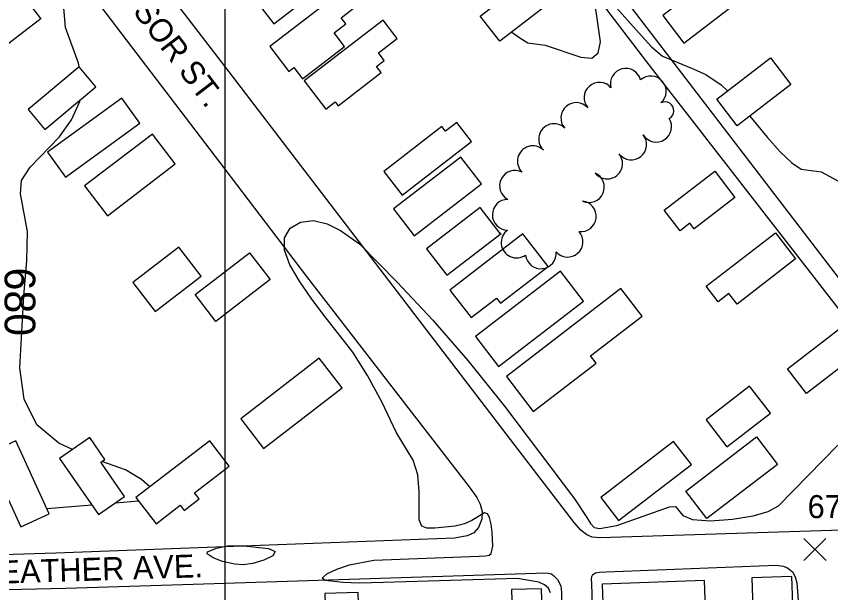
# Model space of a CAD drawing. Extents: x 79600 to 91800, y 75600 to 84400.
# Drawn here: x 88864 to 89395, y 81432 to 81808 of the extents above; entities that cross this region are included whole.
import ezdxf

# ---------------------------------------------------------------- set-up
doc = ezdxf.new("R2010")
doc.units = 0
for name, color, linetype in [('084-090$0$BLDG', 7, 'Continuous'), ('084-090$0$GRID', 7, 'Continuous'), ('084-090$0$INDEX', 7, 'Continuous'), ('084-090$0$INDXLBL', 7, 'Continuous'), ('084-090$0$INTER', 7, 'Continuous'), ('084-090$0$ROAD', 7, 'Continuous'), ('084-090$0$ROAD-NAME', 7, 'Continuous'), ('084-090$0$SPOTMARK', 7, 'Continuous'), ('084-090$0$SPOTS', 7, 'Continuous'), ('084-090$0$TREES', 7, 'Continuous')]:
    doc.layers.add(name, color=color, linetype=linetype)

# ---------------------------------------------------------------- blocks, each defined once
blk = doc.blocks.new('084-090$0$SPOTX')
at = {"layer": '084-090$0$SPOTMARK'}
for p, q in [((-0.37, 0.358), (0.351, -0.358)), ((-0.012, 0), (0.347, 0.358)), ((-0.012, 0), (-0.37, -0.358))]:
    blk.add_line(p, q, dxfattribs=at)

msp = doc.modelspace()

# ---------------------------------------------------------------- linework, layer by layer
at = {"layer": '084-090$0$BLDG'}
msp.add_line((89000, 81613.31), (88994.25, 81608.88), dxfattribs=at)
for points in [[(89069.6, 81831.67), (89055.99, 81849.35), (89018.36, 81820.38), (89031.96, 81802.7)], [(89179.15, 81791.31), (89166.51, 81807.73), (89218.16, 81847.48), (89230.8, 81831.06)], [(89331.77, 81815.11), (89317.89, 81833.14), (89285.39, 81808.12), (89299.27, 81790.09)], [(88879.87, 81806.1), (88880.31, 81806.1), (88845.12, 81779.32), (88830.47, 81798.56), (88865.38, 81825.13)], [(89045.02, 81774.19), (89050.67, 81766.86), (89078.01, 81787.9), (89071.18, 81796.78), (89078.82, 81802.66), (89075.75, 81806.65), (89088.59, 81816.53), (89080.37, 81827.21), (89029.32, 81787.92), (89041.8, 81771.71)], [(89071.95, 81751.81), (89073.88, 81749.3), (89101.97, 81770.92), (89098.85, 81774.97), (89103.9, 81778.86), (89100.1, 81783.79), (89112.26, 81793.15), (89103.12, 81805.03), (89051.67, 81765.43), (89065.8, 81747.07)], [(89355.59, 81780.44), (89368.91, 81763.13), (89333.94, 81736.22), (89320.62, 81753.52)], [(88871.77, 81746.86), (88882.6, 81733.84), (88915.99, 81761.61), (88905.16, 81774.63)], [(88896.07, 81702.91), (88944.64, 81738.04), (88932.9, 81754.27), (88884.33, 81719.15)], [(89160.87, 81726.04), (89151.31, 81738.45), (89143.78, 81732.66), (89141.43, 81735.71), (89103.59, 81706.58), (89115.49, 81691.12)], [(88923.49, 81677.68), (88967.7, 81711.49), (88952.86, 81730.9), (88908.64, 81697.09)], [(89167.24, 81698.39), (89153.79, 81715.85), (89110.02, 81682.15), (89123.46, 81664.69)], [(89305.87, 81669.1), (89303.04, 81672.77), (89296.75, 81667.93), (89286.42, 81681.34), (89319.28, 81706.63), (89332.43, 81689.54)], [(89180.12, 81666.23), (89179.39, 81666.23), (89166.44, 81683.06), (89131.54, 81656.2), (89144.76, 81639.02)], [(89176.97, 81624.12), (89179.61, 81620.69), (89210.72, 81644.63), (89194.32, 81665.94), (89146.7, 81629.29), (89160.46, 81611.41)], [(89333.84, 81620.16), (89328.58, 81626.99), (89321.57, 81621.59), (89313.74, 81631.76), (89358.96, 81666.56), (89372.04, 81649.56)], [(88940.14, 81634.31), (88954.68, 81615.42), (88984.57, 81638.43), (88970.03, 81657.32)], [(89233.75, 81622.01), (89218.73, 81641.52), (89163.45, 81598.97), (89178.47, 81579.46)], [(89242.04, 81581.73), (89238.42, 81586.43), (89271.94, 81612.23), (89258.04, 81630.3), (89183.48, 81572.91), (89201, 81550.14)], [(89379.12, 81561.87), (89366.68, 81578.03), (89405.6, 81607.98), (89418.04, 81591.82)], [(89010.38, 81545.47), (89025.2, 81526.21), (89076.4, 81565.61), (89061.57, 81584.87)], [(89355.55, 81549.06), (89342.02, 81566.63), (89313.74, 81544.86), (89327.26, 81527.29)], [(88919.16, 81517.13), (88921.89, 81519.04), (88911.94, 81533.27), (88892.24, 81519.5), (88917.72, 81483.06), (88934.69, 81494.93)], [(89346.46, 81533.63), (89360.18, 81515.8), (89314.23, 81480.43), (89300.5, 81498.26)], [(88845.11, 81522.61), (88866.98, 81475.1), (88885.6, 81483.67), (88863.73, 81531.18)], [(88942.08, 81494.15), (88955.16, 81477.16), (88970.89, 81489.27), (88973.58, 81485.77), (88983.38, 81493.31), (88980.3, 81497.31), (89002.83, 81514.65), (88990.14, 81531.14)], [(89304.09, 81515.66), (89292.48, 81530.75), (89245.06, 81494.26), (89256.68, 81479.16)], [(89345.82, 81369.77), (89372.06, 81370.66), (89369.62, 81442.74), (89343.38, 81441.85)], [(89248.05, 81374.24), (89275.69, 81375.18), (89275, 81395.33), (89285.33, 81395.68), (89286.57, 81359.01), (89315.46, 81359.99), (89312.74, 81440.14), (89245.89, 81437.87)], [(89067.19, 81366.58), (89088.9, 81367.25), (89086.9, 81432.37), (89065.18, 81431.71)], [(89189.3, 81357.05), (89203.4, 81357.49), (89202.97, 81371.53), (89208.25, 81371.69), (89206.31, 81434.83), (89186.93, 81434.24)]]:
    msp.add_lwpolyline(points, close=True, dxfattribs=at)
for points in [[(89000, 81641.17), (89016.15, 81653.6), (89029.61, 81636.1), (89000, 81613.31)], [(88994.25, 81608.88), (88980.78, 81626.38), (89000, 81641.17)], [(89000, 81512.48), (89002.83, 81514.65), (89000, 81518.33)]]:
    msp.add_lwpolyline(points, dxfattribs=at)
at = {"layer": '084-090$0$GRID'}
msp.add_line((89000, 84000), (89000, 80000), dxfattribs=at)
at = {"layer": '084-090$0$INDEX'}
for p, q in [((88928.65, 81490.7), (88943.77, 81491.95)), ((88884.05, 81487.03), (88913.26, 81489.43))]:
    msp.add_line(p, q, dxfattribs=at)
for points in [[(88905.09, 81774.58), (88904.62, 81776.96), (88896.21, 81800.3), (88894.34, 81820.85), (88892.86, 81831.81), (88888.81, 81843.99), (88878.56, 81865.17), (88875.67, 81870.58), (88873.88, 81873.95), (88876.04, 81896.41), (88874.37, 81926.41), (88875.78, 81930.37), (88880.73, 81927.74), (88899.15, 81908.23), (88914.52, 81892.04), (88924.47, 81882.95), (88938.33, 81872.22), (88956.12, 81860.54), (88974.89, 81849.54), (88988.01, 81842.66)], [(89186.98, 81797.33), (89192.28, 81793.44), (89197.39, 81790.28), (89208.88, 81788.71), (89232.01, 81780.88), (89239.17, 81780.31), (89243.42, 81783.87), (89244.91, 81790.93), (89242.07, 81810.59), (89240.08, 81819.56), (89240.02, 81824.76), (89243.16, 81824.51), (89255.33, 81813.18), (89268.08, 81798.68), (89278.12, 81787.72), (89285.17, 81781.58), (89304.26, 81773.7), (89313.46, 81769.74), (89323.58, 81762.99), (89327.67, 81758.95)], [(88900.67, 81525.39), (88891.72, 81529.6), (88877.43, 81541.54), (88869.29, 81558.22), (88866.44, 81578.71), (88869.03, 81625.56), (88871, 81648.25), (88871.3, 81667.44), (88866.83, 81691.9), (88867.45, 81700.56), (88873.12, 81709.29), (88891.96, 81728.87), (88900.13, 81740.13), (88905.48, 81752.14), (88905.59, 81752.96)], [(89342.26, 81742.61), (89353.45, 81728.96), (89362.04, 81719.2), (89369.49, 81712.09), (89375.55, 81707.94), (89388.68, 81706.31), (89399.58, 81700.36)], [(88951.14, 81501.13), (88945.67, 81506.02), (88935.21, 81512.14), (88919.85, 81517.62)]]:
    msp.add_lwpolyline(points, dxfattribs=at)
at = {"layer": '084-090$0$INTER'}
msp.add_lwpolyline([(89212.33, 81432.1), (89210.88, 81435.11), (89208.45, 81437.34), (89204.57, 81439.06), (89190.84, 81441.45), (89103.37, 81438.82), (89087.75, 81438.48), (89076.94, 81438.81), (89065.45, 81440.08), (89063.49, 81441.78), (89066.45, 81444.49), (89073.06, 81447.63), (89081.27, 81450.43), (89097.04, 81453.39), (89165.83, 81456.11), (89169.93, 81456.18), (89172.34, 81456.6), (89173.66, 81457.66), (89174.69, 81462.62), (89174.3, 81471.74), (89173.62, 81476.89), (89172.58, 81481.09), (89171.13, 81483.49), (89169.29, 81484.15), (89160.98, 81479.19), (89156.26, 81477.06), (89150.07, 81475.64), (89136.84, 81474.32), (89131.77, 81474.16), (89128.33, 81475.49), (89126.63, 81479.74), (89126.76, 81498.19), (89125.86, 81509), (89122.8, 81518.53), (89111.59, 81536.7), (89102.65, 81556.06), (89093.01, 81573.65), (89083.49, 81588.86), (89065.48, 81611.95), (89056.82, 81623.32), (89048.69, 81634.98), (89042.42, 81645.75), (89038.88, 81655.25), (89038.8, 81663.29), (89042.58, 81669.58), (89049.33, 81673.56), (89057.8, 81674.57), (89066.81, 81672.35), (89075.39, 81668.09), (89087.76, 81659.47), (89112.31, 81634.48), (89135.65, 81609.62), (89158.32, 81583.39), (89182.38, 81553.59), (89227.97, 81493.34), (89235.91, 81481.2), (89238.23, 81477.18), (89240.8, 81474.74), (89244.48, 81473.94), (89255.45, 81475.99), (89289.85, 81488.17), (89293.71, 81488.25), (89298.57, 81482.54), (89304.85, 81479.78), (89316.5, 81479.01), (89330.91, 81480.03), (89344.38, 81482.19), (89354.1, 81485.05), (89360.84, 81488.75), (89399.55, 81528.32)], dxfattribs=at)
msp.add_lwpolyline([(89018.25, 81451.14), (89011.86, 81450.37), (89006.56, 81450.72), (88998.39, 81452.62), (88992.39, 81454.82), (88988.58, 81457.44), (88988.76, 81458.8), (88994.47, 81461.22), (89002.06, 81462.63), (89012.39, 81462.68), (89028.55, 81461.06), (89032.84, 81459.13), (89031.23, 81456.32), (89025.46, 81453.35)], close=True, dxfattribs=at)
at = {"layer": '084-090$0$ROAD'}
for points in [[(89000, 81774.99), (88934.91, 81859.95), (88830.26, 81995.87), (88700.78, 82166.11), (88698.44, 82170.64), (88697.55, 82175), (88697.61, 82178.53), (88700.22, 82180.9), (88703.14, 82182.94), (88829.31, 82281), (88855.1, 82300.74), (88857.53, 82302.25), (88860.5, 82303.48), (88862.97, 82303.98), (88865.2, 82303.73), (88867.91, 82303.48), (88871.36, 82302.4), (88873.59, 82300.75), (88880.07, 82294.54)], [(89402.76, 81633.85), (89242.89, 81842.36), (89066.48, 82072.03), (89000, 82159.61)], [(88640.66, 82136.07), (88648.63, 82142.05), (88650.9, 82143.46), (88652.69, 82144.39), (88656.08, 82145.46), (88659.46, 82145.57), (88663.14, 82144.54), (88667.91, 82141.73), (88672.5, 82137.16), (88737.45, 82050.11), (88897.34, 81842.88), (89000, 81708.08)], [(89000, 82137.55), (89274.78, 81777.87), (89498.14, 81490.69), (89500, 81486.97), (89500.03, 81479.09), (89498.88, 81477.02), (89497.09, 81475.92), (89491.14, 81475.7), (89244.62, 81467.85), (89239.49, 81468.42), (89235.98, 81469.92), (89232.01, 81472.88), (89227.75, 81477.93), (89189.04, 81528.23), (89000, 81774.99)], [(89000, 81462), (88889.87, 81457.85), (88660.66, 81450.79), (88652.99, 81451.15), (88649.47, 81452.18), (88645.96, 81454.24), (88643.09, 81456.18), (88640.48, 81458.51), (88358.91, 81823.69), (88318.39, 81879.02)], [(89000, 81708.08), (89053.26, 81638.14), (89159.18, 81501.07), (89164.21, 81494.24), (89166.39, 81489.87), (89167.76, 81485.18), (89167.52, 81480.04), (89165.34, 81474.77), (89162.23, 81471.13), (89157.86, 81469.27), (89149.79, 81467.64), (89000, 81462)], [(89244.51, 81264.86), (89239.15, 81438.21), (89239.04, 81440.94), (89239.23, 81442.7), (89239.89, 81444.14), (89241.68, 81445.24), (89244.1, 81445.68), (89248.44, 81445.77), (89359.25, 81450.22), (89363.9, 81449.5), (89366.77, 81448.33), (89369.94, 81445.7), (89371.82, 81442.62), (89372.72, 81438.59), (89379.49, 81351.69)], [(89000, 81438.43), (89209.69, 81445.12), (89212.9, 81444.42), (89214.48, 81443.11), (89216.86, 81440.82), (89219.04, 81436.61), (89219.45, 81432.42), (89222.19, 81295.76), (89221.8, 81291.59), (89219.85, 81290.01), (89214.69, 81289.13), (89209.38, 81288.9), (89000, 81281.9)], [(88752.62, 81431.81), (88896.47, 81435.13), (89000, 81438.43)]]:
    msp.add_lwpolyline(points, dxfattribs=at)
at = {"layer": '084-090$0$TREES'}
for centre, radius, start, end in [((89261.35, 81763.6), 10, 14.746, 194.746), ((89277.65, 81758.66), 10, 311.473, 131.473), ((89244.13, 81754.51), 10, 40.9227, 220.9227), ((89229.04, 81741.38), 10, 41.1226, 221.1226), ((89286.95, 81746.1), 5.73, 297.8945, 117.8945), ((89281.19, 81735.68), 10, 212.4222, 32.4222), ((89214.56, 81727.61), 10, 46.0329, 226.0329), ((89264.91, 81724.1), 10, 218.4173, 38.4173), ((89200.69, 81713.22), 9.99, 46.0329, 226.0329), ((89249.24, 81711.68), 10, 218.4229, 38.4229), ((89189.1, 81697.18), 10, 62.2705, 242.2705), ((89237.31, 81696.34), 10, 245.821, 65.821), ((89184.37, 81678.33), 10, 89.5691, 269.5691), ((89232.1, 81677.28), 10, 263.5731, 83.5731), ((89190.14, 81660.21), 10, 125.7454, 305.7454), ((89223.42, 81660.79), 10, 220.9136, 40.9136), ((89205.92, 81653.17), 10, 186.1656, 6.1656)]:
    msp.add_arc(centre, radius, start, end, dxfattribs=at)

# ---------------------------------------------------------------- block references
at = {"layer": '084-090$0$SPOTS', "xscale": 20, "yscale": 20}
msp.add_blockref('084-090$0$SPOTX', (89384.82, 81460.26), dxfattribs=at)

# ---------------------------------------------------------------- texts
at = {"layer": '084-090$0$INDXLBL'}
msp.add_text('680', height=20, rotation=270, dxfattribs=at).set_placement((88856.49, 81643.95))
at = {"layer": '084-090$0$ROAD-NAME'}
for s, rotation, p in [('PROFFESSOR ST.', 307.3931, (88882.09, 81885.94)), ('STARKWEATHER AVE.', 1.8461, (88767.61, 81435.31))]:
    msp.add_text(s, height=15, rotation=rotation, dxfattribs=at).set_placement(p)
at = {"layer": '084-090$0$SPOTS'}
msp.add_text('677.5', height=15, dxfattribs=at).set_placement((89379.83, 81480.78))

doc.saveas('drawing.dxf')
